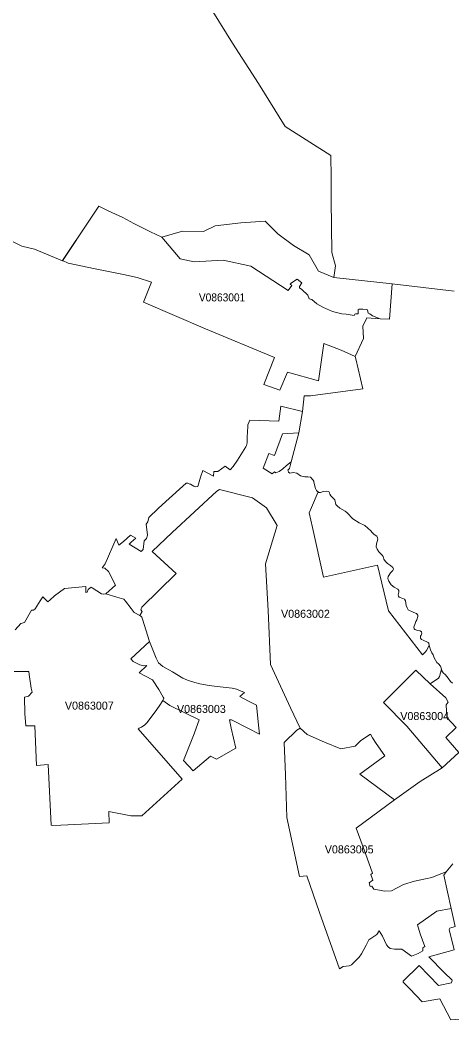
# Model space of a CAD drawing. Extents: x 369010 to 735936, y 6377141 to 6616555.
# Drawn here: x 491204 to 496599, y 6480768 to 6493257 of the extents above; entities that cross this region are included whole.
import ezdxf
from ezdxf.enums import TextEntityAlignment as Align

# ---------------------------------------------------------------- set-up
doc = ezdxf.new("R2010")
doc.units = 0
doc.header["$LTSCALE"] = 40
doc.layers.add('3', color=7, linetype='Continuous', lineweight=13)
doc.layers.add('4', color=7, linetype='Continuous')

msp = doc.modelspace()

# ---------------------------------------------------------------- linework, layer by layer
at = {"layer": '3'}
for points in [[(490952.39, 6490569.65), (491225.31, 6490432.12), (491386.01, 6490394.55), (491732.41, 6490250.72), (492079.64, 6490767.92), (492187.38, 6490932.43), (492306.38, 6490875), (492485.95, 6490790.43), (492626.63, 6490715.62), (492835.33, 6490613.51), (492974.02, 6490547.14), (493233.04, 6490619.13), (493493.21, 6490616.49), (493642.83, 6490686), (493959.77, 6490725.22), (494264.62, 6490744.42), (494425.16, 6490585.54), (494620.79, 6490442.38), (494813.27, 6490324.87), (494932.93, 6490122.29), (495123.26, 6490040.2), (495142.46, 6490188.66), (495097.44, 6490352.34), (495090.99, 6491005.92), (495087.84, 6491291.08), (495085.36, 6491565.32), (494516.52, 6491928.93), (494181.54, 6492465.66), (493857.32, 6492968.13), (493537.23, 6493485.66)], [(493537.23, 6493485.66), (493857.32, 6492968.13), (494181.54, 6492465.66), (494516.52, 6491928.93), (495085.36, 6491565.32), (495087.84, 6491291.08), (495090.99, 6491005.92), (495097.44, 6490352.34), (495142.46, 6490188.66), (495123.26, 6490040.2), (495850.15, 6489962.08), (496625.04, 6489869.57)], [(494030.27, 6487944.26), (494039.37, 6487976.04), (494041.19, 6488045.55), (494047.65, 6488181.59), (494050.46, 6488201.95), (494074.13, 6488257.39), (494436.25, 6488248.79), (494462.24, 6488435.64), (494731.68, 6488366.63), (494751.37, 6488565.23), (494832.47, 6488564.4), (495484.22, 6488651.29), (495397, 6489025), (495388.73, 6489054.29), (495214.62, 6489134.07), (494997.97, 6489218.81), (494930.94, 6488749.77), (494543.17, 6488860.49), (494449.82, 6488634.08), (494247.58, 6488705.58), (494383.13, 6489042.05), (493521.84, 6489398.21), (492747.78, 6489733.69), (492844.27, 6489982.28), (492665.03, 6490039.71), (492494.06, 6490079.59), (492123.17, 6490154.9), (491903.54, 6490198.26), (491805.73, 6490220.77), (491735.39, 6490255.36), (491732.41, 6490250.72), (491386.01, 6490394.55), (491225.31, 6490432.12), (490952.39, 6490569.65)], [(496625.04, 6489869.57), (495850.15, 6489962.08), (495817.88, 6489521.84), (495703.52, 6489523.66), (495533.21, 6489535.91), (495485.55, 6489433.3), (495495.15, 6489280.37), (495388.73, 6489054.29), (495397, 6489025), (495484.22, 6488651.29), (494832.47, 6488564.4), (494751.37, 6488565.23), (494731.68, 6488366.63), (494686.33, 6488101.98), (494589.84, 6487739.37), (494567.5, 6487655.79), (494549.46, 6487636.26), (494552.77, 6487627.15), (494557.4, 6487611.1), (494574.12, 6487599.35), (494615.99, 6487605.47), (494659.35, 6487596.04), (494707.84, 6487565.42), (494761.3, 6487553.5), (494799.86, 6487553.5), (494832.14, 6487547.22), (494865.9, 6487510.14), (494873.02, 6487498.56), (494873.02, 6487484.49), (494893.37, 6487405.21), (494906.78, 6487380.06), (494920.68, 6487366.65), (494925.65, 6487364), (494937.4, 6487357.55), (494958.42, 6487358.04), (494990.69, 6487368.8), (495033.39, 6487371.28), (495060.86, 6487366.82), (495070.79, 6487353.41), (495073.44, 6487336.2), (495085.03, 6487315.18), (495135.34, 6487262.38), (495147.92, 6487207.93), (495163.64, 6487188.57), (495199.56, 6487162.42), (495264.27, 6487122.2), (495288.6, 6487103.33), (495361.75, 6487028.69), (495440.36, 6486977.72), (495511.86, 6486944.45), (495583.69, 6486876.76), (495599.91, 6486855.24), (495624.9, 6486831.24), (495658.17, 6486809.56), (495669.92, 6486791.69), (495673.56, 6486774.97), (495656.35, 6486716.22), (495652.38, 6486679.15), (495662.64, 6486647.54), (495684.65, 6486613.44), (495708.15, 6486591.93), (495728.34, 6486575.21), (495738.6, 6486556.34), (495747.54, 6486521.42), (495766.41, 6486494.78), (495794.38, 6486468.79)], [(492273.45, 6486089.95), (492413.46, 6486049.73), (492498.7, 6486021.76), (492521.04, 6485998.1), (492590.06, 6485905.25), (492631.27, 6485857.92), (492699.62, 6485820.84), (492730.24, 6485871.32), (492711.04, 6485891.02), (492726.93, 6485924.28), (493152.27, 6486342.84), (492855.36, 6486620.89), (493103.12, 6486856.07), (493663.51, 6487371.78), (493696.78, 6487392.97), (494107.06, 6487288.7), (494282.33, 6487163.41), (494413.58, 6486944.45), (494270.91, 6486466.31), (494302.52, 6485881.91), (494332.32, 6485209.8), (494582.39, 6484666.29), (494702.05, 6484412.73), (494787.95, 6484331.8), (495004.59, 6484239.12), (495210.65, 6484153.06), (495391.21, 6484188.81), (495459.23, 6484260.14), (495579.72, 6484336.77), (495604.71, 6484292.08), (495651.22, 6484221.25), (495757.97, 6484066.83), (495445.66, 6483838.27), (495879.28, 6483515.54), (496199.7, 6483744.93), (496476.09, 6483916.55), (496034.36, 6484438.06), (495743.4, 6484734.14), (496148.23, 6485137.15), (496325.31, 6484966.51), (496430.74, 6485035.03), (496442.16, 6485059.86), (496466.66, 6485148.73), (496455.4, 6485184.98), (496430.74, 6485214.6), (496409.72, 6485231.65), (496374.63, 6485289.58), (496362.06, 6485328.3), (496347.16, 6485353.46), (496329.29, 6485392.19), (496316.71, 6485431.58), (496313.4, 6485446.47), (496279.64, 6485381.76), (496266.23, 6485364.55), (496228.66, 6485328.14), (495806.63, 6485878.93), (495670.08, 6486448.77), (494994.17, 6486297.33), (494855.97, 6486918.96), (494813.93, 6487102.84), (494843.89, 6487170.69), (494925.65, 6487364), (494920.68, 6487366.65), (494906.78, 6487380.06), (494893.37, 6487405.21), (494873.02, 6487484.49), (494873.02, 6487498.56), (494865.9, 6487510.14), (494832.14, 6487547.22), (494799.86, 6487553.5), (494761.3, 6487553.5), (494707.84, 6487565.42), (494659.35, 6487596.04), (494615.99, 6487605.47), (494574.12, 6487599.35), (494557.4, 6487611.1), (494552.77, 6487627.15), (494549.46, 6487636.26), (494567.5, 6487655.79), (494589.84, 6487739.37), (494531.75, 6487692.53), (494484.58, 6487652.97), (494440.56, 6487620.37), (494398.52, 6487603.16), (494381.14, 6487613.91), (494351.18, 6487587.76), (494239.63, 6487657.94), (494312.12, 6487843.47), (494380.31, 6487817.81), (494480.11, 6488089.57), (494686.33, 6488101.98), (494731.68, 6488366.63), (494462.24, 6488435.64), (494436.25, 6488248.79), (494074.13, 6488257.39), (494050.46, 6488201.95), (494047.65, 6488181.59), (494041.19, 6488045.55), (494039.37, 6487976.04), (494030.27, 6487944.26)], [(491144.21, 6485641.6), (491214.88, 6485718.23), (491258.91, 6485731.64), (491346.13, 6485885.22), (491373.6, 6485886.55), (491392.14, 6485905.08), (491453.54, 6486001.74), (491488.29, 6486053.54), (491551.52, 6485989.66), (491578.49, 6486017.13), (491635.92, 6486065.79), (491758.89, 6486157.81), (492026.18, 6486183.13), (492027.34, 6486108.82), (492042.07, 6486111.47), (492056.14, 6486146.06), (492077.99, 6486163.93), (492093.54, 6486171.71), (492106.29, 6486165.92), (492219.49, 6486089.79), (492247.96, 6486088.13), (492273.45, 6486089.95), (492394.26, 6486198.69), (492307.87, 6486369.49), (492261.36, 6486412.85), (492228.76, 6486416.66), (492265.17, 6486463.33), (492405.52, 6486780.1), (492436.8, 6486696.36), (492495.55, 6486745.51), (492584.76, 6486823.47), (492650.13, 6486783.75), (492592.21, 6486734.59), (492568.21, 6486710.92), (492715.34, 6486619.9), (492740.17, 6486642.9), (492752.91, 6486752.63), (492781.71, 6486782.09), (492795.11, 6486821.65), (492778.23, 6486959.34), (492797.93, 6486990.29), (492812, 6487042.59), (492930.66, 6487158.12), (493025.5, 6487245.34), (493278.06, 6487474.56), (493286.99, 6487470.75), (493299.74, 6487473.4), (493309.34, 6487469.43), (493324.07, 6487461.81), (493333, 6487461.15), (493375.04, 6487436.33), (493390.76, 6487428.38), (493423.86, 6487429.71), (493458.95, 6487547.05), (493487.25, 6487630.13), (493621.31, 6487560.62), (493625.12, 6487616.73), (493673.28, 6487618.55), (493765.63, 6487685.58), (493827.53, 6487637.75), (493867.08, 6487681.77), (493921.2, 6487759.06), (494023.32, 6487926.38), (494030.27, 6487944.26)], [(494030.27, 6487944.26), (494023.32, 6487926.38), (493921.2, 6487759.06), (493867.08, 6487681.77), (493827.53, 6487637.75), (493765.63, 6487685.58), (493673.28, 6487618.55), (493625.12, 6487616.73), (493621.31, 6487560.62), (493487.25, 6487630.13), (493458.95, 6487547.05), (493423.86, 6487429.71), (493390.76, 6487428.38), (493375.04, 6487436.33), (493333, 6487461.15), (493324.07, 6487461.81), (493309.34, 6487469.43), (493299.74, 6487473.4), (493286.99, 6487470.75), (493278.06, 6487474.56), (493025.5, 6487245.34), (492930.66, 6487158.12), (492812, 6487042.59), (492797.93, 6486990.29), (492778.23, 6486959.34), (492795.11, 6486821.65), (492781.71, 6486782.09), (492752.91, 6486752.63), (492740.17, 6486642.9), (492715.34, 6486619.9), (492568.21, 6486710.92), (492592.21, 6486734.59), (492650.13, 6486783.75), (492584.76, 6486823.47), (492495.55, 6486745.51), (492436.8, 6486696.36), (492405.52, 6486780.1), (492265.17, 6486463.33), (492228.76, 6486416.66), (492261.36, 6486412.85), (492307.87, 6486369.49), (492394.26, 6486198.69), (492273.45, 6486089.95)], [(496934.53, 6480795.81), (496583.83, 6480767.67), (496445.47, 6481033.97), (496227.34, 6480994.42), (496071.6, 6481155.12), (495987.52, 6481239.36), (495990, 6481254.75), (496187.78, 6481447.57), (496428.09, 6481196.66), (496591.45, 6481233.73), (496601.71, 6481264.35), (496502.74, 6481359.35), (496307.61, 6481558.62), (496627.19, 6481642.2), (496565.3, 6481898.73), (496571.09, 6481912.8), (496636.79, 6481936.46), (496587.31, 6482160.72), (496407.57, 6482125.8), (496166.43, 6481955.99), (496202.18, 6481842.29), (496260.77, 6481684.07), (496232.8, 6481668.84), (496233.96, 6481633.1), (496176.69, 6481597.35), (496093.77, 6481566.73), (495973.12, 6481652.79), (495880.11, 6481651.47), (495826.49, 6481659.24), (495799.67, 6481679.6), (495781.14, 6481705.75), (495731.49, 6481814.32), (495690.61, 6481880.69), (495661.31, 6481836), (495561.84, 6481770.96), (495527.92, 6481703.93), (495469.33, 6481592.88), (495440.03, 6481553.16), (495341.72, 6481456.17), (495312.43, 6481444.09), (495237.79, 6481435.15), (495193.76, 6481405.86), (494945.34, 6482111.57), (494787.29, 6482568.69), (494694.11, 6482559.75), (494535.89, 6483295.58), (494519.5, 6483828.17), (494500.96, 6484234.98), (494660.84, 6484388.74), (494702.05, 6484412.73), (494582.39, 6484666.29), (494332.32, 6485209.8), (494302.52, 6485881.91), (494270.91, 6486466.31), (494413.58, 6486944.45), (494282.33, 6487163.41), (494107.06, 6487288.7), (493696.78, 6487392.97), (493663.51, 6487371.78), (493103.12, 6486856.07), (492855.36, 6486620.89), (493152.27, 6486342.84), (492726.93, 6485924.28), (492711.04, 6485891.02), (492730.24, 6485871.32), (492699.62, 6485820.84), (492713.52, 6485812.57), (492723.12, 6485800.49), (492733.38, 6485774.17), (492821.43, 6485494.8), (492905.17, 6485286.76), (492931.99, 6485229.33), (492988.75, 6485184.65), (493109.9, 6485114.47), (493236.18, 6485036.35), (493296.1, 6485010.7), (493385.3, 6484982.73), (493448.69, 6484965.35), (493566.03, 6484944.83), (493667.49, 6484930.93), (493852.19, 6484910.74), (493908.29, 6484899.32), (494007.93, 6484857.44), (493947.85, 6484807.63), (494056.42, 6484749.04), (494156.38, 6484701.04), (494185.02, 6484412.9)], [(495794.38, 6486468.79), (495831.12, 6486446.28), (495858.92, 6486420.3), (495867.03, 6486397.79), (495860.75, 6486380.74), (495829.3, 6486354.26), (495799.67, 6486305.94), (495797.52, 6486281.61), (495808.61, 6486250.16), (495820.86, 6486228.64), (495839.73, 6486204.81), (495878.29, 6486175.52), (495923.64, 6486150.03), (495932.74, 6486133.31), (495933.07, 6486111.3), (495924.96, 6486079.86), (495928.6, 6486060.49), (495940.68, 6486048.91), (495986.53, 6486034.01), (496006.72, 6486022.1), (496017.97, 6486004.06), (496024.26, 6485946.63), (496039.16, 6485914.19), (496053.06, 6485890.85), (496120.42, 6485855.43), (496155.51, 6485845.01), (496170.73, 6485822.66), (496172.55, 6485807.77), (496160.31, 6485765.56), (496148.72, 6485744.88), (496139.29, 6485717.9), (496120.92, 6485673.38), (496124.89, 6485655.01), (496136.14, 6485643.75), (496172.55, 6485631.67), (496199.04, 6485628.03), (496216.91, 6485615.95), (496221.87, 6485598.41), (496212.94, 6485575.4), (496204.83, 6485562.49), (496204.83, 6485538.66), (496216.91, 6485520.12), (496238.59, 6485511.18), (496300.49, 6485483.71), (496307.27, 6485474.77), (496313.4, 6485446.47), (496316.71, 6485431.58), (496329.29, 6485392.19), (496347.16, 6485353.46), (496362.06, 6485328.3), (496374.63, 6485289.58), (496409.72, 6485231.65), (496430.74, 6485214.6), (496455.4, 6485184.98), (496466.66, 6485148.73), (496472.94, 6485128.37), (496489.66, 6485105.04), (496515.64, 6485080.21), (496551.23, 6485037.84), (496581.18, 6484994.65), (496603.69, 6484973.13)], [(491132.13, 6485121.75), (491315.51, 6485118.61), (491319.32, 6485084.35), (491343.15, 6484912.89), (491355.89, 6484861.75), (491308.06, 6484811.77), (491258.74, 6484800.35), (491265.86, 6484594.13), (491277.61, 6484440.71), (491387.01, 6484441.86), (491409.85, 6483948), (491556.48, 6483958.1), (491592.4, 6483202.74), (491605.8, 6483197.6), (491714.21, 6483199.59), (492315.48, 6483229.55), (492311.84, 6483371.71), (492586.41, 6483319.25), (492726.6, 6483315.94), (493228.57, 6483774.55), (492677.94, 6484405.12), (492693, 6484413.56), (492720.8, 6484425.31), (492763.01, 6484454.61), (492789.82, 6484485.23), (492911.63, 6484644.94), (492951.85, 6484701.04), (492988.92, 6484758.64), (493001.66, 6484786.61), (492993.39, 6484798.86), (492935.3, 6484895.01), (492858.17, 6485018.15), (492693.16, 6485105.04), (492787.67, 6485195.73), (492749.1, 6485192.42), (492701.27, 6485205.17), (492617.03, 6485247.21), (492588.9, 6485278.49), (492821.43, 6485494.8), (492733.38, 6485774.17), (492723.12, 6485800.49), (492713.52, 6485812.57), (492699.62, 6485820.84), (492631.27, 6485857.92), (492590.06, 6485905.25), (492521.04, 6485998.1), (492498.7, 6486021.76), (492413.46, 6486049.73), (492273.45, 6486089.95), (492247.96, 6486088.13), (492219.49, 6486089.79), (492106.29, 6486165.92), (492093.54, 6486171.71), (492077.99, 6486163.93), (492056.14, 6486146.06), (492042.07, 6486111.47), (492027.34, 6486108.82), (492026.18, 6486183.13), (491758.89, 6486157.81), (491635.92, 6486065.79), (491578.49, 6486017.13), (491551.52, 6485989.66), (491488.29, 6486053.54), (491453.54, 6486001.74), (491392.14, 6485905.08), (491373.6, 6485886.55), (491346.13, 6485885.22), (491258.91, 6485731.64), (491214.88, 6485718.23), (491144.21, 6485641.6)], [(494185.02, 6484412.9), (494194.12, 6484337.27), (494048.64, 6484414.39), (493846.4, 6484517), (493820.74, 6484515.51), (493841.76, 6484412.07), (493899.69, 6484162), (493658.71, 6484024.13), (493581.59, 6484063.69), (493367.26, 6483881.47), (493246.61, 6484010.73), (493379.84, 6484340.41), (493403.67, 6484412.07), (493441.24, 6484518), (493072.83, 6484696.57), (492988.92, 6484758.64), (492951.85, 6484701.04), (492911.63, 6484644.94), (492789.82, 6484485.23), (492763.01, 6484454.61), (492720.8, 6484425.31), (492693, 6484413.56), (492677.94, 6484405.12), (493228.57, 6483774.55), (492726.6, 6483315.94), (492586.41, 6483319.25), (492311.84, 6483371.71), (492315.48, 6483229.55), (491714.21, 6483199.59), (491605.8, 6483197.6), (491592.4, 6483202.74), (491556.48, 6483958.1), (491409.85, 6483948), (491387.01, 6484441.86), (491277.61, 6484440.71), (491265.86, 6484594.13), (491258.74, 6484800.35), (491308.06, 6484811.77), (491355.89, 6484861.75), (491343.15, 6484912.89), (491319.32, 6485084.35), (491315.51, 6485118.61), (491132.13, 6485121.75)], [(496603.69, 6484973.13), (496581.18, 6484994.65), (496551.23, 6485037.84), (496515.64, 6485080.21), (496489.66, 6485105.04), (496472.94, 6485128.37), (496466.66, 6485148.73), (496442.16, 6485059.86), (496430.74, 6485035.03), (496325.31, 6484966.51), (496521.44, 6484792.24), (496551.39, 6484738.61), (496526.57, 6484705.51), (496533.19, 6484545.8), (496651.19, 6484421.34), (496520.61, 6484296.88), (496683.47, 6484110.69), (496476.09, 6483916.55), (496199.7, 6483744.93), (495879.28, 6483515.54), (495403.13, 6483164.5), (495516.99, 6482846.74), (495607.69, 6482603.45), (495584.68, 6482583.75), (495610.34, 6482514.74), (495562.51, 6482482.79), (495575.91, 6482433.14), (495598.75, 6482439.43), (495621.76, 6482399.88), (495693.09, 6482389.61), (495755.65, 6482375.55), (495841.38, 6482381.34), (495993.15, 6482459.13), (496132.01, 6482502.16), (496268.38, 6482532.77), (496346, 6482547.01), (496417.5, 6482575.14), (496526.57, 6482616.19), (496610.15, 6482720.13)], [(496610.15, 6482720.13), (496526.57, 6482616.19), (496495.62, 6482578.45), (496587.31, 6482160.72), (496636.79, 6481936.46), (496571.09, 6481912.8), (496565.3, 6481898.73), (496627.19, 6481642.2), (496307.61, 6481558.62), (496502.74, 6481359.35), (496601.71, 6481264.35), (496591.45, 6481233.73), (496428.09, 6481196.66), (496187.78, 6481447.57), (495990, 6481254.75), (495987.52, 6481239.36), (496071.6, 6481155.12), (496227.34, 6480994.42), (496445.47, 6481033.97), (496583.83, 6480767.67), (496934.53, 6480795.81)]]:
    msp.add_lwpolyline(points, dxfattribs=at)
for points in [[(491735.39, 6490255.36), (491805.73, 6490220.77), (491903.54, 6490198.26), (492123.17, 6490154.9), (492494.06, 6490079.59), (492665.03, 6490039.71), (492844.27, 6489982.28), (492747.78, 6489733.69), (493521.84, 6489398.21), (494383.13, 6489042.05), (494247.58, 6488705.58), (494449.82, 6488634.08), (494543.17, 6488860.49), (494930.94, 6488749.77), (494997.97, 6489218.81), (495214.62, 6489134.07), (495388.73, 6489054.29), (495495.15, 6489280.37), (495485.55, 6489433.3), (495533.21, 6489535.91), (495703.52, 6489523.66), (495606.53, 6489564.54), (495571.44, 6489587.38), (495549.76, 6489596.32), (495545.29, 6489637.2), (495528.41, 6489643.32), (495487.04, 6489645.81), (495437.88, 6489647.79), (495426.96, 6489635.71), (495426.96, 6489587.71), (495393.2, 6489587.05), (495384.26, 6489585.23), (495375.32, 6489566.03), (495278.5, 6489582.58), (495224.22, 6489586.06), (495104.89, 6489618.5), (494991.85, 6489665.17), (494908.93, 6489711.18), (494846.37, 6489767.95), (494816.41, 6489775.56), (494798.54, 6489820.91), (494721.25, 6489890.59), (494695.76, 6489912.27), (494695.76, 6489930.14), (494724.39, 6489973.5), (494663.16, 6490018.85), (494592.98, 6489973.5), (494579.58, 6489956.95), (494596.79, 6489941.06), (494554.09, 6489877.35), (494085.05, 6490183.2), (493742.29, 6490255.85), (493379.84, 6490236.99), (493205.07, 6490275.88), (492974.02, 6490547.14), (492835.33, 6490613.51), (492626.63, 6490715.62), (492485.95, 6490790.43), (492306.38, 6490875), (492187.38, 6490932.43), (492079.64, 6490767.92)], [(492974.02, 6490547.14), (493205.07, 6490275.88), (493379.84, 6490236.99), (493742.29, 6490255.85), (494085.05, 6490183.2), (494554.09, 6489877.35), (494596.79, 6489941.06), (494579.58, 6489956.95), (494592.98, 6489973.5), (494663.16, 6490018.85), (494724.39, 6489973.5), (494695.76, 6489930.14), (494695.76, 6489912.27), (494721.25, 6489890.59), (494798.54, 6489820.91), (494816.41, 6489775.56), (494846.37, 6489767.95), (494908.93, 6489711.18), (494991.85, 6489665.17), (495104.89, 6489618.5), (495224.22, 6489586.06), (495278.5, 6489582.58), (495375.32, 6489566.03), (495384.26, 6489585.23), (495393.2, 6489587.05), (495426.96, 6489587.71), (495426.96, 6489635.71), (495437.88, 6489647.79), (495487.04, 6489645.81), (495528.41, 6489643.32), (495545.29, 6489637.2), (495549.76, 6489596.32), (495571.44, 6489587.38), (495606.53, 6489564.54), (495703.52, 6489523.66), (495817.88, 6489521.84), (495850.15, 6489962.08), (495123.26, 6490040.2), (494932.93, 6490122.29), (494813.27, 6490324.87), (494620.79, 6490442.38), (494425.16, 6490585.54), (494264.62, 6490744.42), (493959.77, 6490725.22), (493642.83, 6490686), (493493.21, 6490616.49), (493233.04, 6490619.13)], [(494686.33, 6488101.98), (494480.11, 6488089.57), (494380.31, 6487817.81), (494312.12, 6487843.47), (494239.63, 6487657.94), (494351.18, 6487587.76), (494381.14, 6487613.91), (494398.52, 6487603.16), (494440.56, 6487620.37), (494484.58, 6487652.97), (494531.75, 6487692.53), (494589.84, 6487739.37)], [(494925.65, 6487364), (494843.89, 6487170.69), (494813.93, 6487102.84), (494855.97, 6486918.96), (494994.17, 6486297.33), (495670.08, 6486448.77), (495806.63, 6485878.93), (496228.66, 6485328.14), (496266.23, 6485364.55), (496279.64, 6485381.76), (496313.4, 6485446.47), (496307.27, 6485474.77), (496300.49, 6485483.71), (496238.59, 6485511.18), (496216.91, 6485520.12), (496204.83, 6485538.66), (496204.83, 6485562.49), (496212.94, 6485575.4), (496221.87, 6485598.41), (496216.91, 6485615.95), (496199.04, 6485628.03), (496172.55, 6485631.67), (496136.14, 6485643.75), (496124.89, 6485655.01), (496120.92, 6485673.38), (496139.29, 6485717.9), (496148.72, 6485744.88), (496160.31, 6485765.56), (496172.55, 6485807.77), (496170.73, 6485822.66), (496155.51, 6485845.01), (496120.42, 6485855.43), (496053.06, 6485890.85), (496039.16, 6485914.19), (496024.26, 6485946.63), (496017.97, 6486004.06), (496006.72, 6486022.1), (495986.53, 6486034.01), (495940.68, 6486048.91), (495928.6, 6486060.49), (495924.96, 6486079.86), (495933.07, 6486111.3), (495932.74, 6486133.31), (495923.64, 6486150.03), (495878.29, 6486175.52), (495839.73, 6486204.81), (495820.86, 6486228.64), (495808.61, 6486250.16), (495797.52, 6486281.61), (495799.67, 6486305.94), (495829.3, 6486354.26), (495860.75, 6486380.74), (495867.03, 6486397.79), (495858.92, 6486420.3), (495831.12, 6486446.28), (495794.38, 6486468.79), (495766.41, 6486494.78), (495747.54, 6486521.42), (495738.6, 6486556.34), (495728.34, 6486575.21), (495708.15, 6486591.93), (495684.65, 6486613.44), (495662.64, 6486647.54), (495652.38, 6486679.15), (495656.35, 6486716.22), (495673.56, 6486774.97), (495669.92, 6486791.69), (495658.17, 6486809.56), (495624.9, 6486831.24), (495599.91, 6486855.24), (495583.69, 6486876.76), (495511.86, 6486944.45), (495440.36, 6486977.72), (495361.75, 6487028.69), (495288.6, 6487103.33), (495264.27, 6487122.2), (495199.56, 6487162.42), (495163.64, 6487188.57), (495147.92, 6487207.93), (495135.34, 6487262.38), (495085.03, 6487315.18), (495073.44, 6487336.2), (495070.79, 6487353.41), (495060.86, 6487366.82), (495033.39, 6487371.28), (494990.69, 6487368.8), (494958.42, 6487358.04), (494937.4, 6487357.55)], [(492821.43, 6485494.8), (492588.9, 6485278.49), (492617.03, 6485247.21), (492701.27, 6485205.17), (492749.1, 6485192.42), (492787.67, 6485195.73), (492693.16, 6485105.04), (492858.17, 6485018.15), (492935.3, 6484895.01), (492993.39, 6484798.86), (493001.66, 6484786.61), (492988.92, 6484758.64), (493072.83, 6484696.57), (493441.24, 6484518), (493403.67, 6484412.07), (493379.84, 6484340.41), (493246.61, 6484010.73), (493367.26, 6483881.47), (493581.59, 6484063.69), (493658.71, 6484024.13), (493899.69, 6484162), (493841.76, 6484412.07), (493820.74, 6484515.51), (493846.4, 6484517), (494048.64, 6484414.39), (494194.12, 6484337.27), (494185.02, 6484412.9), (494156.38, 6484701.04), (494056.42, 6484749.04), (493947.85, 6484807.63), (494007.93, 6484857.44), (493908.29, 6484899.32), (493852.19, 6484910.74), (493667.49, 6484930.93), (493566.03, 6484944.83), (493448.69, 6484965.35), (493385.3, 6484982.73), (493296.1, 6485010.7), (493236.18, 6485036.35), (493109.9, 6485114.47), (492988.75, 6485184.65), (492931.99, 6485229.33), (492905.17, 6485286.76)], [(496476.09, 6483916.55), (496683.47, 6484110.69), (496520.61, 6484296.88), (496651.19, 6484421.34), (496533.19, 6484545.8), (496526.57, 6484705.51), (496551.39, 6484738.61), (496521.44, 6484792.24), (496325.31, 6484966.51), (496148.23, 6485137.15), (495743.4, 6484734.14), (496034.36, 6484438.06)], [(494702.05, 6484412.73), (494660.84, 6484388.74), (494500.96, 6484234.98), (494519.5, 6483828.17), (494535.89, 6483295.58), (494694.11, 6482559.75), (494787.29, 6482568.69), (494945.34, 6482111.57), (495193.76, 6481405.86), (495237.79, 6481435.15), (495312.43, 6481444.09), (495341.72, 6481456.17), (495440.03, 6481553.16), (495469.33, 6481592.88), (495527.92, 6481703.93), (495561.84, 6481770.96), (495661.31, 6481836), (495690.61, 6481880.69), (495731.49, 6481814.32), (495781.14, 6481705.75), (495799.67, 6481679.6), (495826.49, 6481659.24), (495880.11, 6481651.47), (495973.12, 6481652.79), (496093.77, 6481566.73), (496176.69, 6481597.35), (496233.96, 6481633.1), (496232.8, 6481668.84), (496260.77, 6481684.07), (496202.18, 6481842.29), (496166.43, 6481955.99), (496407.57, 6482125.8), (496587.31, 6482160.72), (496495.62, 6482578.45), (496526.57, 6482616.19), (496417.5, 6482575.14), (496346, 6482547.01), (496268.38, 6482532.77), (496132.01, 6482502.16), (495993.15, 6482459.13), (495841.38, 6482381.34), (495755.65, 6482375.55), (495693.09, 6482389.61), (495621.76, 6482399.88), (495598.75, 6482439.43), (495575.91, 6482433.14), (495562.51, 6482482.79), (495610.34, 6482514.74), (495584.68, 6482583.75), (495607.69, 6482603.45), (495516.99, 6482846.74), (495403.13, 6483164.5), (495879.28, 6483515.54), (495445.66, 6483838.27), (495757.97, 6484066.83), (495651.22, 6484221.25), (495604.71, 6484292.08), (495579.72, 6484336.77), (495459.23, 6484260.14), (495391.21, 6484188.81), (495210.65, 6484153.06), (495004.59, 6484239.12), (494787.95, 6484331.8)]]:
    msp.add_lwpolyline(points, close=True, dxfattribs=at)

# ---------------------------------------------------------------- texts
at = {"layer": '4', "width": 0.95}
msp.add_text('V0863001', height=100, dxfattribs=at).set_placement((493727.08, 6489742.88), align=Align.CENTER)
at = {"layer": '4'}
for s, p in [('V0863002', (494768.51, 6485791.3)), ('V0863007', (492069.23, 6484644.15)), ('V0863003', (493468.72, 6484602.75)), ('V0863004', (496257.61, 6484513.7)), ('V0863005', (495314.8, 6482848.6))]:
    msp.add_text(s, height=100, dxfattribs=at).set_placement(p, align=Align.CENTER)

doc.saveas('drawing.dxf')
